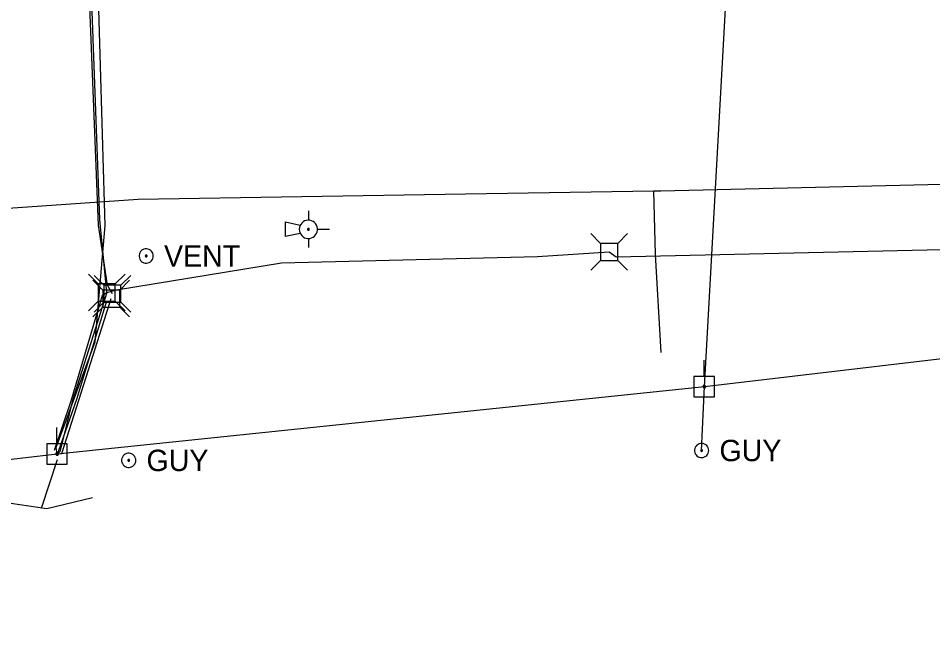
# Model space of a CAD drawing. Extents: x 600849 to 606371, y 330010 to 403088.
# Drawn here: x 604129.8 to 604294.5, y 402195.5 to 402306 of the extents above; entities that cross this region are included whole.
import ezdxf

# ---------------------------------------------------------------- set-up
doc = ezdxf.new("R2010")
doc.units = 0
for name, color, linetype in [('E_RR_Utility', 7, 'Continuous'), ('E_UTL_AG_Bold', 7, 'Continuous'), ('E_UTL_E_UG', 7, 'Continuous'), ('E_UTL_EGuyWire', 7, 'Continuous'), ('E_UTL_EPowerPole', 7, 'Continuous'), ('E_UTL_G_UG', 7, 'Continuous'), ('E_UTL_Overhead', 7, 'Continuous'), ('E_UTL_T_UG', 7, 'Continuous'), ('E_UTL_TV_UG', 7, 'Continuous')]:
    doc.layers.add(name, color=color, linetype=linetype)

msp = doc.modelspace()

# ---------------------------------------------------------------- linework, layer by layer
at = {"layer": 'E_RR_Utility'}
for points in [[(604182.02, 402271.25), (604182.02, 402269.6)], [(604177.9, 402266.63), (604177.9, 402269.27)], [(604177.9, 402269.27), (604180.56, 402268.71)], [(604180.37, 402267.95), (604180.4, 402267.63), (604180.49, 402267.33), (604180.63, 402267.05), (604180.83, 402266.81), (604181.06, 402266.6), (604181.34, 402266.44), (604181.63, 402266.34), (604181.94, 402266.3), (604182.26, 402266.31), (604182.56, 402266.39), (604182.85, 402266.52), (604183.1, 402266.7), (604183.32, 402266.93), (604183.49, 402267.19), (604183.6, 402267.48), (604183.66, 402267.79), (604183.66, 402268.1), (604183.6, 402268.41), (604183.49, 402268.7), (604183.32, 402268.97), (604183.1, 402269.19), (604182.85, 402269.37), (604182.56, 402269.5), (604182.26, 402269.58), (604181.94, 402269.59), (604181.63, 402269.55), (604181.34, 402269.45), (604181.06, 402269.29), (604180.83, 402269.08), (604180.63, 402268.84), (604180.49, 402268.56), (604180.4, 402268.26), (604180.37, 402267.95)], [(604180.56, 402267.18), (604177.9, 402266.63)], [(604181.86, 402267.95), (604181.86, 402267.91), (604181.87, 402267.88), (604181.88, 402267.86), (604181.9, 402267.83), (604181.92, 402267.81), (604181.95, 402267.8), (604181.98, 402267.79), (604182.01, 402267.78), (604182.04, 402267.78), (604182.07, 402267.79), (604182.1, 402267.8), (604182.13, 402267.82), (604182.15, 402267.84), (604182.17, 402267.87), (604182.18, 402267.9), (604182.18, 402267.93), (604182.18, 402267.96), (604182.18, 402267.99), (604182.17, 402268.02), (604182.15, 402268.05), (604182.13, 402268.07), (604182.1, 402268.09), (604182.07, 402268.1), (604182.04, 402268.11), (604182.01, 402268.11), (604181.98, 402268.11), (604181.95, 402268.1), (604181.92, 402268.08), (604181.9, 402268.06), (604181.88, 402268.03), (604181.87, 402268.01), (604181.86, 402267.98), (604181.86, 402267.95)], [(604183.67, 402267.95), (604185.85, 402267.95)], [(604182.02, 402266.3), (604182.02, 402264.65)]]:
    msp.add_lwpolyline(points, dxfattribs=at)
at = {"layer": 'E_UTL_AG_Bold'}
for points in [[(604234.65, 402265.42), (604232.9, 402267.17)], [(604237.75, 402265.42), (604239.5, 402267.17)], [(604237.75, 402265.42), (604234.65, 402265.42)], [(604234.65, 402265.42), (604234.65, 402262.32)], [(604237.75, 402262.32), (604237.75, 402265.42)], [(604154.08, 402263.15), (604154.06, 402263.39), (604153.99, 402263.63), (604153.88, 402263.84), (604153.73, 402264.04), (604153.55, 402264.2), (604153.33, 402264.32), (604153.1, 402264.4), (604152.86, 402264.43), (604152.62, 402264.42), (604152.38, 402264.36), (604152.16, 402264.26), (604151.96, 402264.12), (604151.79, 402263.94), (604151.66, 402263.74), (604151.57, 402263.51), (604151.52, 402263.27), (604151.52, 402263.03), (604151.57, 402262.79), (604151.66, 402262.56), (604151.79, 402262.36), (604151.96, 402262.18), (604152.16, 402262.04), (604152.38, 402261.94), (604152.62, 402261.88), (604152.86, 402261.87), (604153.1, 402261.9), (604153.33, 402261.98), (604153.55, 402262.11), (604153.73, 402262.26), (604153.88, 402262.46), (604153.99, 402262.67), (604154.06, 402262.91), (604154.08, 402263.15)], [(604152.96, 402263.15), (604152.96, 402263.18), (604152.95, 402263.21), (604152.94, 402263.24), (604152.92, 402263.26), (604152.89, 402263.28), (604152.87, 402263.3), (604152.84, 402263.31), (604152.81, 402263.31), (604152.78, 402263.31), (604152.75, 402263.3), (604152.72, 402263.29), (604152.7, 402263.27), (604152.67, 402263.25), (604152.66, 402263.22), (604152.65, 402263.2), (604152.64, 402263.17), (604152.64, 402263.14), (604152.65, 402263.11), (604152.66, 402263.08), (604152.67, 402263.05), (604152.7, 402263.03), (604152.72, 402263.01), (604152.75, 402263), (604152.78, 402262.99), (604152.81, 402262.99), (604152.84, 402262.99), (604152.87, 402263), (604152.89, 402263.02), (604152.92, 402263.04), (604152.94, 402263.06), (604152.95, 402263.09), (604152.96, 402263.12), (604152.96, 402263.15)], [(604234.65, 402262.32), (604232.9, 402260.57)], [(604234.65, 402262.32), (604237.75, 402262.32)], [(604237.75, 402262.32), (604239.5, 402260.57)], [(604144.15, 402258.11), (604142.39, 402259.86)], [(604144.97, 402257.01), (604143.21, 402258.76)], [(604145.17, 402257.9), (604143.42, 402259.65)], [(604147.24, 402258.11), (604148.99, 402259.86)], [(604148.06, 402257.01), (604149.81, 402258.76)], [(604148.26, 402257.9), (604150.02, 402259.65)], [(604147.24, 402258.11), (604144.15, 402258.11)], [(604144.15, 402258.11), (604144.15, 402255.02)], [(604148.06, 402257.01), (604144.97, 402257.01)], [(604144.97, 402257.01), (604144.97, 402253.92)], [(604148.26, 402257.9), (604145.17, 402257.9)], [(604145.17, 402257.9), (604145.17, 402254.8)], [(604147.24, 402255.02), (604147.24, 402258.11)], [(604148.06, 402253.92), (604148.06, 402257.01)], [(604148.26, 402254.8), (604148.26, 402257.9)], [(604144.15, 402255.02), (604142.39, 402253.26)], [(604144.97, 402253.92), (604143.21, 402252.16)], [(604145.17, 402254.8), (604143.42, 402253.05)], [(604144.15, 402255.02), (604147.24, 402255.02)], [(604144.97, 402253.92), (604148.06, 402253.92)], [(604145.17, 402254.8), (604148.26, 402254.8)], [(604147.24, 402255.02), (604148.99, 402253.26)], [(604148.06, 402253.92), (604149.81, 402252.16)], [(604148.26, 402254.8), (604150.02, 402253.05)]]:
    msp.add_lwpolyline(points, dxfattribs=at)
at = {"layer": 'E_UTL_E_UG'}
msp.add_lwpolyline([(604136.76, 402227.49), (604136.57, 402228.62), (604143.6, 402247.71), (604145.44, 402268.66), (604143.84, 402322.04), (604142.87, 402337.08)], dxfattribs=at)
at = {"layer": 'E_UTL_EGuyWire'}
msp.add_line((604252.85, 402228.1), (604253.34, 402239.61), dxfattribs=at)
for points in [[(604254.13, 402228.1), (604254.11, 402228.35), (604254.04, 402228.58), (604253.93, 402228.8), (604253.78, 402228.99), (604253.59, 402229.15), (604253.38, 402229.27), (604253.15, 402229.35), (604252.91, 402229.39), (604252.67, 402229.37), (604252.43, 402229.32), (604252.21, 402229.21), (604252.01, 402229.07), (604251.84, 402228.9), (604251.71, 402228.69), (604251.62, 402228.47), (604251.57, 402228.23), (604251.57, 402227.98), (604251.62, 402227.74), (604251.71, 402227.52), (604251.84, 402227.31), (604252.01, 402227.13), (604252.21, 402226.99), (604252.43, 402226.89), (604252.67, 402226.83), (604252.91, 402226.82), (604253.15, 402226.86), (604253.38, 402226.94), (604253.59, 402227.06), (604253.78, 402227.22), (604253.93, 402227.41), (604254.04, 402227.63), (604254.11, 402227.86), (604254.13, 402228.1)], [(604150.94, 402226.33), (604150.91, 402226.57), (604150.84, 402226.81), (604150.73, 402227.02), (604150.58, 402227.21), (604150.4, 402227.37), (604150.18, 402227.5), (604149.95, 402227.58), (604149.71, 402227.61), (604149.47, 402227.6), (604149.23, 402227.54), (604149.01, 402227.44), (604148.81, 402227.3), (604148.64, 402227.12), (604148.51, 402226.92), (604148.42, 402226.69), (604148.37, 402226.45), (604148.37, 402226.21), (604148.42, 402225.97), (604148.51, 402225.74), (604148.64, 402225.54), (604148.81, 402225.36), (604149.01, 402225.22), (604149.23, 402225.12), (604149.47, 402225.06), (604149.71, 402225.05), (604149.95, 402225.08), (604150.18, 402225.16), (604150.4, 402225.28), (604150.58, 402225.44), (604150.73, 402225.63), (604150.84, 402225.85), (604150.91, 402226.09), (604150.94, 402226.33)], [(604253.01, 402228.1), (604253.01, 402228.13), (604253, 402228.16), (604252.98, 402228.19), (604252.97, 402228.21), (604252.94, 402228.23), (604252.92, 402228.25), (604252.89, 402228.26), (604252.86, 402228.26), (604252.83, 402228.26), (604252.8, 402228.26), (604252.77, 402228.24), (604252.74, 402228.22), (604252.72, 402228.2), (604252.71, 402228.18), (604252.7, 402228.15), (604252.69, 402228.12), (604252.69, 402228.09), (604252.7, 402228.06), (604252.71, 402228.03), (604252.72, 402228), (604252.74, 402227.98), (604252.77, 402227.96), (604252.8, 402227.95), (604252.83, 402227.94), (604252.86, 402227.94), (604252.89, 402227.95), (604252.92, 402227.96), (604252.94, 402227.97), (604252.97, 402227.99), (604252.98, 402228.02), (604253, 402228.04), (604253.01, 402228.07), (604253.01, 402228.1)], [(604149.81, 402226.33), (604149.81, 402226.36), (604149.8, 402226.39), (604149.79, 402226.42), (604149.77, 402226.44), (604149.74, 402226.46), (604149.72, 402226.47), (604149.69, 402226.48), (604149.66, 402226.49), (604149.63, 402226.49), (604149.6, 402226.48), (604149.57, 402226.47), (604149.55, 402226.45), (604149.53, 402226.43), (604149.51, 402226.4), (604149.5, 402226.37), (604149.49, 402226.34), (604149.49, 402226.31), (604149.5, 402226.28), (604149.51, 402226.26), (604149.53, 402226.23), (604149.55, 402226.21), (604149.57, 402226.19), (604149.6, 402226.18), (604149.63, 402226.17), (604149.66, 402226.17), (604149.69, 402226.17), (604149.72, 402226.18), (604149.74, 402226.2), (604149.77, 402226.22), (604149.79, 402226.24), (604149.8, 402226.27), (604149.81, 402226.3), (604149.81, 402226.33)]]:
    msp.add_lwpolyline(points, dxfattribs=at)
at = {"layer": 'E_UTL_EPowerPole'}
for points in [[(604253.31, 402241.46), (604253.31, 402244.36)], [(604255.15, 402241.46), (604251.46, 402241.46)], [(604251.46, 402241.46), (604251.46, 402237.76)], [(604255.15, 402237.76), (604255.15, 402241.46)], [(604253.58, 402239.61), (604253.57, 402239.66), (604253.56, 402239.7), (604253.54, 402239.74), (604253.51, 402239.78), (604253.48, 402239.81), (604253.44, 402239.83), (604253.4, 402239.85), (604253.35, 402239.85), (604253.31, 402239.85), (604253.26, 402239.84), (604253.22, 402239.82), (604253.18, 402239.79), (604253.15, 402239.76), (604253.13, 402239.72), (604253.11, 402239.68), (604253.1, 402239.64), (604253.1, 402239.59), (604253.11, 402239.55), (604253.13, 402239.5), (604253.15, 402239.47), (604253.18, 402239.43), (604253.22, 402239.41), (604253.26, 402239.39), (604253.31, 402239.38), (604253.35, 402239.38), (604253.4, 402239.38), (604253.44, 402239.4), (604253.48, 402239.42), (604253.51, 402239.45), (604253.54, 402239.48), (604253.56, 402239.52), (604253.57, 402239.57), (604253.58, 402239.61)], [(604251.46, 402237.76), (604255.15, 402237.76)], [(604136.73, 402229.33), (604136.73, 402232.24)], [(604138.57, 402229.33), (604134.88, 402229.33)], [(604134.88, 402229.33), (604134.88, 402225.64)], [(604138.57, 402225.64), (604138.57, 402229.33)], [(604137, 402227.49), (604136.99, 402227.54), (604136.98, 402227.58), (604136.96, 402227.62), (604136.93, 402227.66), (604136.9, 402227.69), (604136.86, 402227.71), (604136.81, 402227.72), (604136.77, 402227.73), (604136.72, 402227.73), (604136.68, 402227.72), (604136.64, 402227.7), (604136.6, 402227.67), (604136.57, 402227.64), (604136.55, 402227.6), (604136.53, 402227.56), (604136.52, 402227.51), (604136.52, 402227.47), (604136.53, 402227.42), (604136.55, 402227.38), (604136.57, 402227.34), (604136.6, 402227.31), (604136.64, 402227.28), (604136.68, 402227.27), (604136.72, 402227.26), (604136.77, 402227.25), (604136.81, 402227.26), (604136.86, 402227.27), (604136.9, 402227.3), (604136.93, 402227.33), (604136.96, 402227.36), (604136.98, 402227.4), (604136.99, 402227.45), (604137, 402227.49)], [(604134.88, 402225.64), (604138.57, 402225.64)]]:
    msp.add_lwpolyline(points, dxfattribs=at)
at = {"layer": 'E_UTL_G_UG'}
for points in [[(604124.42, 402271.52), (604151.37, 402273.37), (604210.33, 402274.32), (604244.23, 402274.88), (604245.49, 402274.91), (604318.93, 402276.64), (604381.77, 402279.74), (604383.14, 402279.69), (604457.27, 402281.54), (604551.57, 402283.07), (604557.81, 402282.89), (604566.53, 402277.53), (604571.26, 402278.39), (604572.75, 402278.13), (604664.58, 402280.63), (604702.07, 402281.36), (604849.06, 402282.56), (604850.61, 402282.69)], [(604245.57, 402245.76), (604244.52, 402263.4), (604244.23, 402274.88)]]:
    msp.add_lwpolyline(points, dxfattribs=at)
at = {"layer": 'E_UTL_Overhead'}
for points in [[(604253.34, 402239.61), (604262.95, 402412.49)], [(604136.76, 402227.49), (604253.34, 402239.61), (604473.43, 402265.59), (604633.92, 402352.72), (604834.64, 402354.43), (604943.34, 402355.36)], [(603998.32, 402211.36), (604136.76, 402227.49)]]:
    msp.add_lwpolyline(points, dxfattribs=at)
at = {"layer": 'E_UTL_T_UG'}
for points in [[(604136.31, 402228.16), (604139.27, 402237.08), (604144.94, 402256.1), (604145.69, 402256.56), (604144.44, 402269.7), (604142.54, 402321.87), (604141.86, 402335.98)], [(604145.69, 402256.56), (604147.43, 402257.03), (604177.16, 402261.92), (604223.28, 402263.04), (604236.2, 402263.87), (604237.46, 402262.97), (604338.81, 402265.29), (604419.49, 402266.68), (604457.22, 402269.59), (604483.82, 402269.32), (604484.87, 402270.45), (604541.57, 402269.56), (604614.3, 402269.05), (604705.79, 402272.22), (604798.15, 402274.44), (604942.95, 402278.16)], [(604145.69, 402256.56), (604139.5, 402237.12), (604137.26, 402227.89), (604136.76, 402227.49)], [(603702.31, 402195.47), (603732.65, 402210.59), (603754.48, 402218.42), (603826.14, 402225.56), (603836.25, 402228.11), (603847.69, 402228.45), (603873.62, 402231.52), (603914.23, 402230.34), (603964.42, 402221.75), (604006.65, 402217.91), (604060.08, 402216.32), (604080.62, 402213.94), (604123.47, 402219.36), (604134.88, 402217.64), (604143.15, 402219.63)], [(604133.95, 402217.71), (604136.8, 402226.5)]]:
    msp.add_lwpolyline(points, dxfattribs=at)
at = {"layer": 'E_UTL_TV_UG'}
for points in [[(604146.72, 402256.35), (604145.85, 402257.86), (604144.2, 402268.72), (604142.12, 402321.81), (604142.6, 402335.96)], [(604136.76, 402227.49), (604137.61, 402227.59), (604140.75, 402237.33), (604146.51, 402255.46)], [(604136.76, 402227.49), (604137.06, 402228.09), (604140.31, 402237.36), (604145.69, 402255.05)]]:
    msp.add_lwpolyline(points, dxfattribs=at)

# ---------------------------------------------------------------- texts
at = {"layer": 'E_UTL_AG_Bold'}
msp.add_text('VENT', height=3.85, dxfattribs=at).set_placement((604156.01, 402261.23))
at = {"layer": 'E_UTL_EGuyWire'}
for p in [(604256.06, 402226.18), (604152.86, 402224.4)]:
    msp.add_text('GUY', height=3.85, dxfattribs=at).set_placement(p)

doc.saveas('drawing.dxf')
